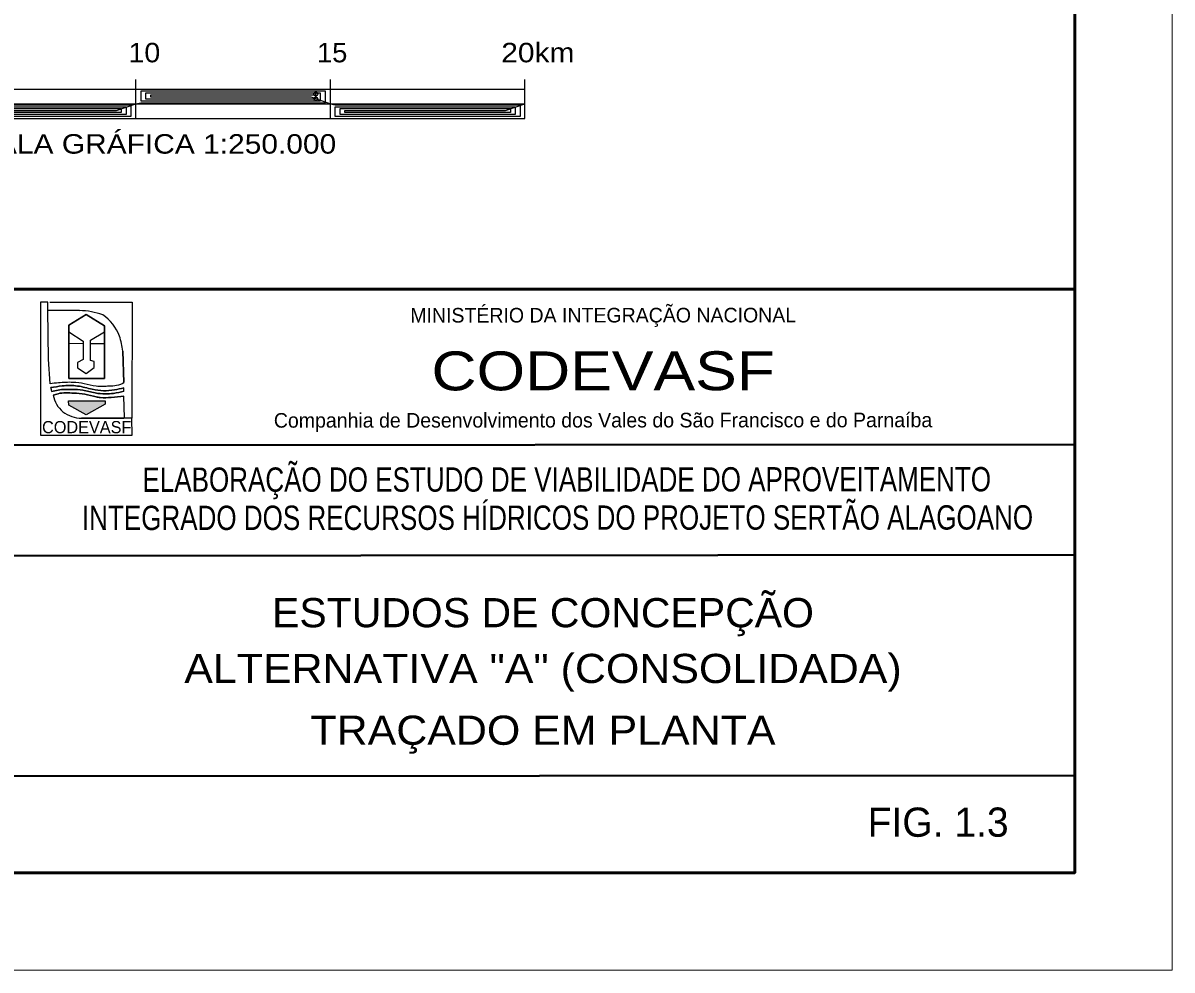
# Model space of a CAD drawing. Extents: x 553962 to 842807, y 8883888 to 9032388.
# Drawn here: x 813277 to 842807, y 8883888 to 8908224 of the extents above; entities that cross this region are included whole.
import ezdxf
from ezdxf.enums import TextEntityAlignment as Align

# ---------------------------------------------------------------- set-up
doc = ezdxf.new("R2010")
doc.units = 0
doc.header["$LTSCALE"] = 200
doc.header["$PDMODE"] = 32
doc.header["$PDSIZE"] = 100
for name, color, linetype, lineweight in [('3', 7, 'Continuous', 13), ('4', 7, 'Continuous', 25), ('5', 7, 'Continuous', 25)]:
    doc.layers.add(name, color=color, linetype=linetype, lineweight=lineweight)

msp = doc.modelspace()

# ---------------------------------------------------------------- hatches: boundary and pattern name
at = {"layer": '4'}
msp.add_hatch(color=256, dxfattribs=at).paths.add_polyline_path([(814449.8, 8898515.3), (815389.8, 8898515.3), (815389.8, 8898430.3), (814904.8, 8898152.8), (814454.8, 8898405.3)])

# ---------------------------------------------------------------- linework, layer by layer
at = {"layer": '3'}
msp.add_lwpolyline([(842807.3, 9032387.8), (842807.3, 8883887.8), (553961.7, 8883887.8), (553961.7, 9032387.8)], close=True, dxfattribs=at)
at = {"layer": '3', "lineweight": 53}
msp.add_lwpolyline([(840307.3, 9029887.8), (840307.3, 8886387.8), (560211.7, 8886387.8), (560211.7, 9029887.8)], close=True, dxfattribs=at)
at = {"layer": '4', "lineweight": 40}
for p, q in [((796549.8, 8901392.8), (840297.3, 8901390.3)), ((840297.3, 8901390.3), (840307.3, 8886387.8)), ((840307.3, 8901387.8), (840307.3, 8886387.8)), ((796552.3, 8897362.8), (840302.3, 8897390.3)), ((812797.3, 8894535.3), (840302.3, 8894555.3)), ((812802.3, 8888870.3), (840304.8, 8888887.8))]:
    msp.add_line(p, q, dxfattribs=at)
at = {"layer": '4', "lineweight": 53}
for p, q in [((796557.3, 8901387.8), (840307.3, 8901387.8)), ((840307.3, 8901387.8), (840307.3, 8886387.8))]:
    msp.add_line(p, q, dxfattribs=at)
at = {"layer": '4'}
for p, q in [((813919.8, 8900840.3), (814729.8, 8900832.8)), ((814459.8, 8899087.8), (814459.8, 8900460.3)), ((814827.3, 8899980.3), (814467.3, 8899985.3)), ((815367.3, 8899975.3), (815009.8, 8899977.8)), ((815872.3, 8898987.8), (815839.8, 8899792.8)), ((815839.8, 8899792.8), (815872.3, 8898987.8)), ((813992.3, 8898852.8), (814012.3, 8898752.8)), ((814017.3, 8898755.3), (813992.3, 8898852.8)), ((814017.3, 8898755.3), (813992.3, 8898852.8)), ((815869.8, 8898760.3), (815872.3, 8898845.3)), ((815882.3, 8898077.8), (815872.3, 8898637.8)), ((815882.3, 8898077.8), (815872.3, 8898637.8)), ((814784.8, 8898067.8), (815872.3, 8898067.8))]:
    msp.add_line(p, q, dxfattribs=at)
for points in [[(813919.8, 8901050.3), (813724.8, 8901052.8), (813724.8, 8897632.8), (816079.8, 8897632.8), (816077.3, 8898067.8), (815872.3, 8898067.8), (814784.8, 8898067.8)], [(813919.8, 8901050.3), (813724.8, 8901052.8), (813724.8, 8897632.8), (816079.8, 8897632.8), (816077.3, 8898067.8), (815872.3, 8898067.8), (814784.8, 8898067.8)], [(814729.8, 8900832.8), (813919.8, 8900840.3), (813919.8, 8901050.3)], [(813974.8, 8898952.8), (813929.8, 8899585.3), (813919.8, 8900840.3), (813919.8, 8901050.3)], [(813974.8, 8898952.8), (813929.8, 8899585.3), (813919.8, 8900840.3), (813919.8, 8901050.3)], [(813967.3, 8901052.8), (816079.8, 8901052.8), (816077.3, 8898067.8), (815872.3, 8898067.8)], [(813974.8, 8898952.8), (813929.8, 8899585.3), (813919.8, 8900840.3)], [(814459.8, 8900460.3), (814902.3, 8900735.3), (815374.8, 8900442.8)], [(815374.8, 8900442.8), (814902.3, 8900735.3), (814459.8, 8900460.3), (814459.8, 8899087.8)], [(815374.8, 8900442.8), (815374.8, 8899090.3), (814459.8, 8899087.8)], [(814459.8, 8899087.8), (815374.8, 8899090.3), (815374.8, 8900442.8)], [(814459.8, 8900285.3), (814827.3, 8900047.8), (814822.3, 8899577.8), (814682.3, 8899495.3), (814682.3, 8899362.8), (814902.3, 8899217.8), (815104.8, 8899367.8), (815104.8, 8899527.8), (815009.8, 8899550.3), (815009.8, 8900070.3), (815369.8, 8900287.8)]]:
    msp.add_lwpolyline(points, dxfattribs=at)
msp.add_lwpolyline([(814449.8, 8898515.3), (815389.8, 8898515.3), (815389.8, 8898430.3), (814904.8, 8898152.8), (814454.8, 8898405.3)], close=True, dxfattribs=at)
msp.add_lwpolyline([(814449.8, 8898515.3), (815389.8, 8898515.3), (815389.8, 8898430.3), (814904.8, 8898152.8), (814454.8, 8898405.3)], close=True, dxfattribs=at)
for centre, radius, start, end in [((814701.4, 8898980.4), 1853.2, 70.20108, 89.11971), ((814701.4, 8898980.4), 1853.2, 70.20108, 89.11971), ((814634.9, 8899740.3), 1203.9, 21.25111, 54.78963), ((814634.9, 8899740.3), 1203.9, 21.25111, 54.78963), ((813828.4, 8899561.5), 2024.3, 6.5558, 17.69155), ((813828.4, 8899561.5), 2024.3, 6.5558, 17.69155), ((814799.7, 8898810.8), 763.2, 191.37196, 229.22033), ((814799.7, 8898810.8), 763.2, 191.37196, 229.22033), ((814799.7, 8898810.8), 763.2, 191.37196, 229.22033), ((814812.6, 8898940.3), 872.9, 234.13889, 268.09017), ((814812.6, 8898940.3), 872.9, 234.13889, 268.09017), ((814812.6, 8898940.3), 872.9, 234.13889, 268.09017)]:
    msp.add_arc(centre, radius, start, end, dxfattribs=at)
for points in [[(815872.3, 8898975.3), (815684.8, 8898905.3), (815489.8, 8898887.8), (815342.3, 8898885.3), (815154.8, 8898887.8), (814852.3, 8898950.3), (814564.8, 8898987.8), (814189.8, 8898975.3), (813974.8, 8898952.8)], [(815872.3, 8898975.3), (815684.8, 8898905.3), (815489.8, 8898887.8), (815342.3, 8898885.3), (815154.8, 8898887.8), (814852.3, 8898950.3), (814564.8, 8898987.8), (814189.8, 8898975.3), (813974.8, 8898952.8)], [(815872.3, 8898975.3), (815684.8, 8898905.3), (815489.8, 8898887.8), (815342.3, 8898885.3), (815154.8, 8898887.8), (814852.3, 8898950.3), (814564.8, 8898987.8), (814189.8, 8898975.3), (813974.8, 8898952.8)], [(815872.3, 8898845.3), (815627.3, 8898797.8), (815347.3, 8898772.8), (815057.3, 8898812.8), (814679.8, 8898895.3), (814282.3, 8898897.8), (813992.3, 8898852.8)], [(813992.3, 8898852.8), (814282.3, 8898897.8), (814679.8, 8898895.3), (815057.3, 8898812.8), (815347.3, 8898772.8), (815627.3, 8898797.8), (815872.3, 8898845.3)], [(813992.3, 8898852.8), (814282.3, 8898897.8), (814679.8, 8898895.3), (815057.3, 8898812.8), (815347.3, 8898772.8), (815627.3, 8898797.8), (815872.3, 8898845.3)], [(814012.3, 8898752.8), (814177.3, 8898790.3), (814547.3, 8898805.3), (814812.3, 8898790.3), (815129.8, 8898717.8), (815399.8, 8898692.8), (815602.3, 8898705.3), (815872.3, 8898760.3)], [(815872.3, 8898760.3), (815602.3, 8898705.3), (815399.8, 8898692.8), (815129.8, 8898717.8), (814812.3, 8898790.3), (814547.3, 8898805.3), (814177.3, 8898790.3), (814012.3, 8898752.8)], [(815872.3, 8898760.3), (815602.3, 8898705.3), (815399.8, 8898692.8), (815129.8, 8898717.8), (814812.3, 8898790.3), (814547.3, 8898805.3), (814177.3, 8898790.3), (814012.3, 8898752.8)], [(815872.3, 8898637.8), (815544.8, 8898600.3), (815264.8, 8898600.3), (815162.3, 8898615.3), (814864.8, 8898685.3), (814579.8, 8898712.8), (814179.8, 8898697.8), (814052.3, 8898660.3)], [(814052.3, 8898660.3), (814179.8, 8898697.8), (814579.8, 8898712.8), (814864.8, 8898685.3), (815162.3, 8898615.3), (815264.8, 8898600.3), (815544.8, 8898600.3), (815872.3, 8898637.8)], [(814052.3, 8898660.3), (814179.8, 8898697.8), (814579.8, 8898712.8), (814864.8, 8898685.3), (815162.3, 8898615.3), (815264.8, 8898600.3), (815544.8, 8898600.3), (815872.3, 8898637.8)]]:
    msp.add_spline(points, degree=3, dxfattribs=at)
at = {"layer": '5'}
for p, q in [((816177.5, 8905773.4), (816177.5, 8906773.4)), ((821177.5, 8905773.4), (821177.5, 8906773.4)), ((826177.5, 8905773.4), (826177.5, 8906773.4)), ((806177.5, 8906523.4), (826177.5, 8906523.4)), ((806177.5, 8906149.4), (826177.5, 8906149.4)), ((806177.5, 8905773.4), (826177.5, 8905773.4))]:
    msp.add_line(p, q, dxfattribs=at)
for points in [[(811552.5, 8905973.4), (815677.5, 8905973.4), (816177.5, 8906149.4), (816302.5, 8906173.4), (821052.5, 8906173.4), (821052.5, 8906473.4), (816302.5, 8906473.4), (816302.5, 8906223.4), (820927.5, 8906223.4), (820927.5, 8906423.4), (816427.5, 8906423.4), (816427.5, 8906273.4), (820802.5, 8906273.4), (820802.5, 8906373.4), (816552.5, 8906373.4), (816552.5, 8906323.4), (820677.5, 8906323.4), (821177.5, 8906149.4), (821302.5, 8906123.4), (826052.5, 8906123.4), (826052.5, 8905823.4), (821302.5, 8905823.4), (821302.5, 8906073.4), (825927.5, 8906073.4), (825927.5, 8905873.4), (821427.5, 8905873.4), (821427.5, 8906023.4), (825802.5, 8906023.4), (825802.5, 8905923.4), (821552.5, 8905923.4), (821552.5, 8905973.4), (825677.5, 8905973.4), (826177.5, 8906149.4)], [(811302.5, 8906123.4), (816052.5, 8906123.4), (816052.5, 8905823.4), (811302.5, 8905823.4)], [(811302.5, 8906073.4), (815927.5, 8906073.4), (815927.5, 8905873.4), (811427.5, 8905873.4)], [(811427.5, 8906023.4), (815802.5, 8906023.4), (815802.5, 8905923.4), (811552.5, 8905923.4)]]:
    msp.add_lwpolyline(points, dxfattribs=at)
for p in [(820802.5, 8906398.4), (820802.5, 8906273.4)]:
    msp.add_point(p, dxfattribs=at)

# ---------------------------------------------------------------- texts
at = {"layer": '4'}
for s, height, p in [('MINISTÉRIO DA INTEGRAÇÃO NACIONAL', 374.9, (828189.1, 8900528.4)), ('Companhia de Desenvolvimento dos Vales do São Francisco e do Parnaíba', 375, (828184.4, 8897830.2)), ('FIG. 1.3', 750, (836796.7, 8887312.1))]:
    msp.add_text(s, height=height, rotation=0.034, dxfattribs=at).set_placement(p, align=Align.CENTER)
for s, height, width, p in [('CODEVASF', 1000, 1.2, (828188.7, 8898785.4)), ('ELABORAÇÃO DO ESTUDO DE VIABILIDADE DO APROVEITAMENTO', 625, 0.8, (827252, 8896181.8)), ('INTEGRADO DOS RECURSOS HÍDRICOS DO PROJETO SERTÃO ALAGOANO', 625, 0.8, (827015, 8895200.1))]:
    msp.add_text(s, height=height, rotation=0.034, dxfattribs=dict(at, width=width)).set_placement(p, align=Align.CENTER)
msp.add_text('CODEVASF', height=312.2, dxfattribs=at).set_placement((813767.3, 8897682.8))
for s, width, p in [('ESTUDOS DE CONCEPÇÃO', 1.05, (826641.2, 8892695.9)), ('ALTERNATIVA "A" (CONSOLIDADA)', 1.1, (826641.2, 8891262.6)), ('TRAÇADO EM PLANTA', 1.1, (826641.2, 8889675.4))]:
    msp.add_text(s, height=750, dxfattribs=dict(at, width=width)).set_placement(p, align=Align.CENTER)
at = {"layer": '5'}
for s, width, p in [('20km', 1.15, (825568.9, 8907213.5)), ('10', 1.1, (815987.1, 8907213.5)), ('15', 1.05, (820832.9, 8907213.5))]:
    msp.add_text(s, height=500, dxfattribs=dict(at, width=width)).set_placement(p)
at = {"layer": '5', "width": 1.15}
msp.add_text('ESCALA GRÁFICA 1:250.000', height=500, dxfattribs=at).set_placement((816177.5, 8904866.8), align=Align.CENTER)

doc.saveas('drawing.dxf')
